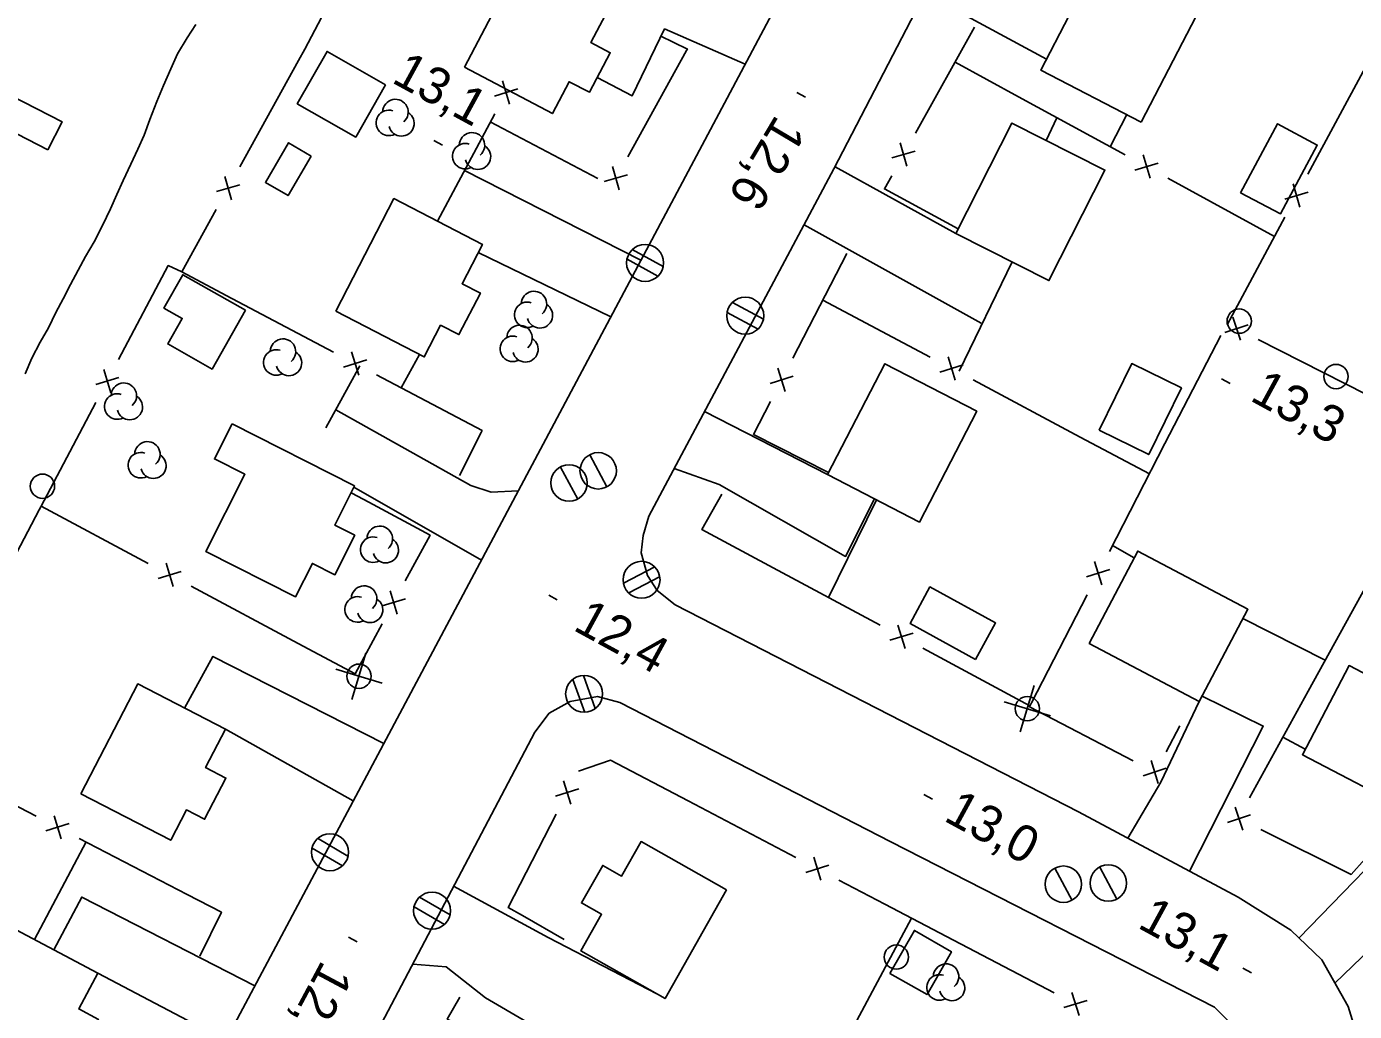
# Model space of a CAD drawing. Extents: x 219136 to 222520, y 5421589 to 5424530.
# Drawn here: x 220473.5 to 220582.8, y 5423591.4 to 5423672.5 of the extents above; entities that cross this region are included whole.
import ezdxf

# ---------------------------------------------------------------- set-up
doc = ezdxf.new("R2010")
doc.units = 0
for name, color, linetype in [('Level 19', 7, 'Continuous'), ('Level 2', 7, 'Continuous'), ('Level 21', 7, 'Continuous'), ('Level 3', 7, 'Continuous'), ('Level 31', 7, 'Continuous'), ('Level 36', 7, 'Continuous'), ('Level 37', 7, 'Continuous'), ('Level 44', 7, 'Continuous')]:
    doc.layers.add(name, color=color, linetype=linetype)

msp = doc.modelspace()

# ---------------------------------------------------------------- linework, layer by layer
at = {"layer": 'Level 19'}
for points in [[(220547.41, 5423675.22), (220557.42, 5423669.8)], [(220532.6, 5423669.39), (220532.6, 5423669.39), (220525.98, 5423672.29), (220523.3, 5423666.77), (220520.42, 5423668.28)], [(220509.5, 5423660.64), (220524.03, 5423653.25), (220524.03, 5423653.25)], [(220549.96, 5423655.45), (220540.01, 5423660.94)], [(220537.46, 5423656.15), (220552.04, 5423648.07)], [(220521.55, 5423648.58), (220510.63, 5423653.88)], [(220498.91, 5423640.93), (220510.03, 5423634.7), (220511.71, 5423634.16), (220513.93, 5423634.25)], [(220529.27, 5423640.79), (220539.4, 5423635.6)], [(220543.27, 5423633.6), (220540.88, 5423628.86), (220530.48, 5423634.77), (220526.77, 5423636.1)], [(220510.89, 5423628.54), (220500.38, 5423634.55)], [(220486.45, 5423616.38), (220488.79, 5423620.63), (220502.87, 5423613.46)], [(220569.99, 5423616.92), (220566.82, 5423610.29), (220564.12, 5423605.66)], [(220569.19, 5423602.96), (220575.26, 5423614.9), (220570.22, 5423617.35)], [(220500.34, 5423608.73), (220489.82, 5423614.64)], [(220581.16, 5423593.72), (220592.12, 5423604.31), (220588.13, 5423607.66), (220578.21, 5423597.46)], [(220525.38, 5423592.83), (220516.4, 5423597.5), (220508.61, 5423601.71)], [(220475.7, 5423596.48), (220477.99, 5423600.82), (220492.24, 5423593.5)], [(220489.85, 5423589.01), (220479.31, 5423594.55)], [(220505.24, 5423595.29), (220507.99, 5423595.07), (220511.24, 5423592.52), (220521.52, 5423586.51), (220526.88, 5423583.07)]]:
    msp.add_lwpolyline(points, dxfattribs=at)
at = {"layer": 'Level 2'}
for points in [[(220487.39, 5423672.64), (220486.68, 5423671.55), (220485.87, 5423670.23), (220485.33, 5423668.99), (220484.73, 5423667.64), (220484.17, 5423666.3), (220483.6, 5423664.83), (220483.13, 5423663.54), (220482.6, 5423662.39), (220482.04, 5423661.16), (220481.41, 5423659.8), (220480.87, 5423658.65), (220480.35, 5423657.48), (220479.71, 5423656.1), (220479.01, 5423654.75), (220478.31, 5423653.56), (220477.69, 5423652.44), (220477.08, 5423651.26), (220476.46, 5423650.07), (220475.87, 5423648.95), (220475.26, 5423647.69), (220474.58, 5423646.49)], [(220474.58, 5423646.49), (220473.88, 5423645.17), (220473.34, 5423643.89)]]:
    msp.add_lwpolyline(points, dxfattribs=at)
at = {"layer": 'Level 21'}
for points in [[(220443.05, 5423500.35), (220474.45, 5423560.09), (220516.67, 5423639.39), (220546.29, 5423695.15)], [(220554.46, 5423688.81), (220539.92, 5423660.77), (220524.68, 5423632.17), (220524.21, 5423630.58), (220524.06, 5423629.15), (220524.56, 5423627.28), (220525.37, 5423626.07), (220526.84, 5423624.87), (220560.06, 5423607.83), (220573.19, 5423600.82), (220577.54, 5423598.1), (220580.07, 5423595.65), (220582.25, 5423591.8), (220583.62, 5423587.37), (220583.89, 5423583.02), (220583.28, 5423579.78), (220581.6, 5423575.4), (220554.2, 5423524.37), (220519.39, 5423458.76)], [(220571.84, 5423573.74), (220574.53, 5423579.26), (220575.24, 5423582.9), (220574.78, 5423586.8), (220573.23, 5423589.79), (220571.26, 5423591.77), (220544.59, 5423605.36), (220522.28, 5423616.85), (220520.44, 5423617.33), (220518.2, 5423616.92), (220516.46, 5423615.95), (220515.29, 5423614.4), (220491.43, 5423569.04), (220452.59, 5423495.86)]]:
    msp.add_lwpolyline(points, dxfattribs=at)
at = {"layer": 'Level 3'}
for p, q in [((220536.87, 5423667.06), (220537.57, 5423666.68)), ((220506.99, 5423663.1), (220507.69, 5423662.73)), ((220571.83, 5423643.48), (220572.53, 5423643.1)), ((220516.44, 5423625.66), (220517.14, 5423625.28)), ((220547.32, 5423609.27), (220548.02, 5423608.89)), ((220499.96, 5423597.51), (220500.67, 5423597.13)), ((220573.58, 5423594.97), (220574.28, 5423594.59))]:
    msp.add_line(p, q, dxfattribs=at)
at = {"layer": 'Level 31'}
for points in [[(220565.2, 5423664.62), (220556.95, 5423668.9), (220559.28, 5423673.38), (220558.56, 5423673.75), (220559.99, 5423676.51), (220561.04, 5423675.97), (220563.01, 5423679.76), (220566.51, 5423677.95), (220568.31, 5423678.66), (220570.23, 5423677.67), (220570.86, 5423675.52)], [(220509.49, 5423669.13), (220514.29, 5423678.24), (220521.6, 5423674.39), (220519.91, 5423671.16), (220521.5, 5423670.32), (220519.79, 5423667.07), (220518.12, 5423667.94), (220516.74, 5423665.32)], [(220503, 5423667.68), (220500.55, 5423663.38), (220495.74, 5423666.12), (220498.19, 5423670.43)], [(220475.21, 5423662.34), (220470.98, 5423664.51), (220472.15, 5423666.8), (220476.39, 5423664.63)], [(220549.96, 5423655.45), (220554.57, 5423664.54), (220562.23, 5423660.66), (220557.62, 5423651.57)], [(220573.4, 5423658.8), (220576.44, 5423664.48), (220579.71, 5423662.73), (220576.67, 5423657.05)], [(220496.89, 5423661.82), (220494.98, 5423658.57), (220493.12, 5423659.65), (220495.02, 5423662.91)], [(220498.9, 5423649.05), (220503.69, 5423658.32), (220510.98, 5423654.55), (220509.31, 5423651.31), (220510.81, 5423650.54), (220509.05, 5423647.12), (220507.54, 5423647.89), (220506.19, 5423645.28)], [(220491.47, 5423649.13), (220488.73, 5423644.29), (220485.08, 5423646.36), (220486.27, 5423648.45), (220484.76, 5423649.31), (220486.31, 5423652.05)], [(220539.4, 5423635.6), (220544.12, 5423644.72), (220551.67, 5423640.81), (220546.96, 5423631.69)], [(220561.74, 5423639.25), (220564.43, 5423644.74), (220568.52, 5423642.74), (220565.83, 5423637.25)], [(220490.37, 5423639.78), (220500.46, 5423634.67), (220498.82, 5423631.44), (220500.47, 5423630.61), (220498.83, 5423627.35), (220496.98, 5423628.28), (220495.59, 5423625.53), (220488.22, 5423629.26), (220491.43, 5423635.62), (220488.91, 5423636.89)], [(220569.99, 5423616.92), (220560.93, 5423621.7), (220564.93, 5423629.3), (220574, 5423624.52)], [(220551.58, 5423620.39), (220546.18, 5423623.35), (220547.82, 5423626.35), (220553.22, 5423623.39)], [(220587.85, 5423607.64), (220578.48, 5423612.54), (220582.32, 5423619.88), (220591.68, 5423614.98)], [(220477.93, 5423609.31), (220482.6, 5423618.36), (220489.82, 5423614.64), (220488.19, 5423611.48), (220489.86, 5423610.62), (220488.1, 5423607.22), (220486.61, 5423608), (220485.32, 5423605.5)], [(220531.07, 5423601.41), (220526.01, 5423592.47), (220519.09, 5423596.39), (220520.79, 5423599.4), (220519.13, 5423600.34), (220520.88, 5423603.43), (220522.43, 5423602.55), (220524.04, 5423605.39)], [(220467.28, 5423589.27), (220472.14, 5423598.38), (220479.31, 5423594.55), (220477.74, 5423591.61), (220479.37, 5423590.75), (220477.58, 5423587.39), (220475.99, 5423588.24), (220474.49, 5423585.43)], [(220544.53, 5423594.53), (220546.54, 5423598.07), (220549.59, 5423596.32), (220547.58, 5423592.79)]]:
    msp.add_lwpolyline(points, close=True, dxfattribs=at)
at = {"layer": 'Level 36'}
for p, q in [((220525.85, 5423652.73), (220523.32, 5423654.14)), ((220522.89, 5423653.33), (220525.42, 5423651.92)), ((220534.11, 5423648.39), (220531.56, 5423649.77)), ((220531.13, 5423648.95), (220533.68, 5423647.57)), ((220521.23, 5423634.58), (220519.81, 5423637.22)), ((220518.83, 5423633.58), (220517.41, 5423636.22)), ((220525.16, 5423628.01), (220522.58, 5423626.67)), ((220523.02, 5423625.87), (220525.6, 5423627.21)), ((220500.24, 5423617.08), (220501.39, 5423620.9)), ((220502.73, 5423618.42), (220498.91, 5423619.57)), ((220518.43, 5423618.74), (220519.41, 5423616.01)), ((220520.27, 5423616.34), (220519.29, 5423619.07)), ((220555.26, 5423614.41), (220556.41, 5423618.23)), ((220557.75, 5423615.75), (220553.93, 5423616.9)), ((220499.9, 5423604.19), (220497.41, 5423605.66)), ((220496.96, 5423604.85), (220499.45, 5423603.38)), ((220563.22, 5423600.64), (220561.8, 5423603.28)), ((220559.53, 5423600.55), (220558.11, 5423603.19)), ((220505.35, 5423600.01), (220507.87, 5423598.56)), ((220508.31, 5423599.37), (220505.79, 5423600.82))]:
    msp.add_line(p, q, dxfattribs=at)
for centre, radius in [((220524.37, 5423653.02), 1.52), ((220532.62, 5423648.68), 1.52), ((220573.28, 5423648.23), 1), ((220581.25, 5423643.67), 1), ((220520.51, 5423635.91), 1.5), ((220518.11, 5423634.91), 1.5), ((220474.76, 5423634.64), 1), ((220524.08, 5423626.94), 1.52), ((220500.82, 5423619), 1), ((220519.35, 5423617.55), 1.52), ((220555.84, 5423616.33), 1), ((220498.43, 5423604.51), 1.52), ((220558.81, 5423601.88), 1.5), ((220562.5, 5423601.97), 1.5), ((220506.83, 5423599.7), 1.52), ((220545.06, 5423595.88), 1)]:
    msp.add_circle(centre, radius, dxfattribs=at)
at = {"layer": 'Level 37'}
for p, q in [((220513.22, 5423666.09), (220512.64, 5423668.01)), ((220513.89, 5423667.34), (220511.97, 5423666.76)), ((220545.37, 5423662.91), (220545.92, 5423660.99)), ((220544.68, 5423661.68), (220546.61, 5423662.22)), ((220566.62, 5423661.23), (220564.7, 5423660.67)), ((220565.37, 5423661.91), (220565.94, 5423659.99)), ((220489.76, 5423660.13), (220490.32, 5423658.21)), ((220522.93, 5423660.28), (220521, 5423659.73)), ((220522.24, 5423659.04), (220521.69, 5423660.97)), ((220489.08, 5423658.89), (220491, 5423659.45)), ((220578.28, 5423657.6), (220577.71, 5423659.52)), ((220578.95, 5423658.85), (220577.03, 5423658.27)), ((220572.75, 5423648.57), (220573.38, 5423646.66)), ((220574.01, 5423647.93), (220572.11, 5423647.3)), ((220499.54, 5423644.45), (220501.46, 5423645.04)), ((220500.8, 5423643.79), (220500.21, 5423645.7)), ((220549.89, 5423643.37), (220549.31, 5423645.29)), ((220479.8, 5423644.26), (220480.39, 5423642.34)), ((220536.56, 5423643.7), (220534.66, 5423643.1)), ((220535.91, 5423642.45), (220535.31, 5423644.35)), ((220548.64, 5423644.04), (220550.56, 5423644.62)), ((220479.14, 5423643.01), (220481.05, 5423643.6)), ((220561.37, 5423628.44), (220561.98, 5423626.53)), ((220484.28, 5423627.05), (220486.19, 5423627.63)), ((220485.52, 5423626.39), (220484.94, 5423628.3)), ((220560.72, 5423627.18), (220562.63, 5423627.79)), ((220504.64, 5423625.37), (220502.72, 5423624.8)), ((220503.97, 5423624.12), (220503.39, 5423626.04)), ((220545.19, 5423623.21), (220545.77, 5423621.29)), ((220546.44, 5423622.54), (220544.52, 5423621.96)), ((220566.62, 5423610.16), (220566.02, 5423612.07)), ((220565.37, 5423610.81), (220567.28, 5423611.42)), ((220517.65, 5423610.39), (220518.26, 5423608.48)), ((220517, 5423609.13), (220518.91, 5423609.74)), ((220572.32, 5423606.97), (220574.22, 5423607.6)), ((220573.59, 5423606.34), (220572.95, 5423608.23)), ((220475.05, 5423606.27), (220476.96, 5423606.87)), ((220476.31, 5423605.62), (220475.71, 5423607.52)), ((220539.5, 5423603.45), (220537.59, 5423602.85)), ((220538.25, 5423604.11), (220538.85, 5423602.2)), ((220560.76, 5423592.31), (220558.85, 5423591.72)), ((220559.51, 5423592.97), (220560.11, 5423591.06))]:
    msp.add_line(p, q, dxfattribs=at)
for points in [[(220500.49, 5423678.53), (220496.35, 5423670.63), (220495.83, 5423669.68)], [(220551.49, 5423672.43), (220546.62, 5423663.7)], [(220527.78, 5423670.5), (220527.85, 5423670.62), (220525.62, 5423671.73)], [(220522.94, 5423661.75), (220527.78, 5423670.5)], [(220495.83, 5423669.68), (220491, 5423660.92)], [(220555.12, 5423666.7), (220549.89, 5423669.55)], [(220578.94, 5423660.32), (220583.68, 5423669.13)], [(220563.9, 5423661.91), (220555.12, 5423666.7)], [(220507.27, 5423656.47), (220511.99, 5423665.29)], [(220511.63, 5423664.63), (220520.48, 5423659.98)], [(220558.26, 5423664.98), (220557.38, 5423663.11)], [(220562.65, 5423662.59), (220564.03, 5423665.23)], [(220544.67, 5423660.2), (220544.07, 5423659.12), (220550.15, 5423655.82)], [(220576.19, 5423655.2), (220567.41, 5423659.99)], [(220489.07, 5423657.42), (220486.24, 5423652.28), (220489.89, 5423650.35)], [(220572.31, 5423647.99), (220577.05, 5423656.8)], [(220536.53, 5423645.18), (220540.99, 5423653.81)], [(220486.24, 5423652.28), (220485.11, 5423652.81), (220481.03, 5423645.07)], [(220554.59, 5423653.11), (220550.23, 5423644.11)], [(220489.89, 5423650.35), (220498.73, 5423645.68)], [(220539.01, 5423649.97), (220547.84, 5423645.27)], [(220571.76, 5423647.04), (220567.17, 5423638.15)], [(220583.77, 5423642.2), (220574.85, 5423646.71)], [(220504.29, 5423642.74), (220505.79, 5423645.49)], [(220500.88, 5423644.54), (220498.1, 5423639.44)], [(220502.27, 5423643.81), (220510.95, 5423639.22), (220510.87, 5423639.06)], [(220551.37, 5423643.39), (220560.19, 5423638.69)], [(220479.16, 5423641.53), (220474.63, 5423632.95), (220474.49, 5423632.69)], [(220539.48, 5423635.76), (220533.29, 5423638.91), (220534.69, 5423641.62)], [(220510.87, 5423639.06), (220509.08, 5423635.51)], [(220560.19, 5423638.69), (220565.89, 5423635.66)], [(220567.17, 5423638.15), (220562.59, 5423629.26)], [(220501.64, 5423633.32), (220500.22, 5423634.08)], [(220534.91, 5423627.93), (220529.04, 5423631.08), (220530.69, 5423633.98)], [(220474.65, 5423633), (220483.47, 5423628.29)], [(220504.63, 5423626.84), (220506.67, 5423630.61), (220501.64, 5423633.32)], [(220539.48, 5423625.47), (220543.41, 5423633.52)], [(220474.49, 5423632.69), (220469.83, 5423623.84)], [(220562.85, 5423629.75), (220564.64, 5423628.75)], [(220543.72, 5423623.2), (220534.91, 5423627.93)], [(220487, 5423626.4), (220495.82, 5423621.69)], [(220583.78, 5423626.52), (220578.95, 5423617.76)], [(220560.76, 5423625.71), (220556.18, 5423616.82)], [(220495.82, 5423621.69), (220500.49, 5423619.19), (220502.73, 5423623.32)], [(220580.36, 5423620.31), (220573.59, 5423623.75)], [(220556.05, 5423616.57), (220547.24, 5423621.3)], [(220578.95, 5423617.76), (220574.13, 5423609)], [(220556.18, 5423616.82), (220556.01, 5423616.49), (220564.55, 5423612.04)], [(220567.28, 5423612.78), (220568.4, 5423614.91)], [(220576.88, 5423613.99), (220578.72, 5423613)], [(220465.36, 5423612.1), (220474.23, 5423607.49)], [(220527.92, 5423608.73), (220521.53, 5423612.08), (220518.9, 5423611.18)], [(220536.78, 5423604.08), (220527.92, 5423608.73)], [(220517.04, 5423607.65), (220513.1, 5423599.96), (220514.27, 5423599.29)], [(220477.78, 5423605.65), (220486.66, 5423601.04)], [(220575.06, 5423606.39), (220582.49, 5423602.68), (220583.61, 5423603.95)], [(220478.35, 5423605.36), (220474.1, 5423597.33)], [(220549.18, 5423597.58), (220544.1, 5423600.24), (220540.32, 5423602.22)], [(220486.66, 5423601.04), (220489.49, 5423599.57), (220487.71, 5423595.96)], [(220514.27, 5423599.29), (220517.7, 5423597.32)], [(220546.31, 5423599.08), (220541.59, 5423590.26)], [(220558.04, 5423592.94), (220549.18, 5423597.58)], [(220513.19, 5423588.09), (220508.09, 5423590.78), (220509.13, 5423592.58)]]:
    msp.add_lwpolyline(points, dxfattribs=at)
at = {"layer": 'Level 44'}
for centre, start, end in [((220503.27, 5423664.55), 72.005, 297.6935), ((220503.82, 5423665.44), 310.1588, 177.6158), ((220504.31, 5423664.51), 194.8265, 57.5108), ((220510.12, 5423662.7), 310.1588, 177.6158), ((220509.57, 5423661.81), 72.005, 297.6935), ((220510.61, 5423661.77), 194.8265, 57.5108), ((220515.22, 5423649.64), 310.1588, 177.6158), ((220514.67, 5423648.75), 72.005, 297.6935), ((220515.71, 5423648.71), 194.8265, 57.5108), ((220513.48, 5423645.95), 72.005, 297.6935), ((220514.03, 5423646.84), 310.1588, 177.6158), ((220494.01, 5423644.83), 72.005, 297.6935), ((220494.56, 5423645.72), 310.1588, 177.6158), ((220514.52, 5423645.91), 194.8265, 57.5108), ((220495.05, 5423644.79), 194.8265, 57.5108), ((220481.46, 5423642.09), 310.1588, 177.6158), ((220480.91, 5423641.2), 72.005, 297.6935), ((220481.95, 5423641.16), 194.8265, 57.5108), ((220483.4, 5423637.26), 310.1588, 177.6158), ((220482.85, 5423636.37), 72.005, 297.6935), ((220483.89, 5423636.33), 194.8265, 57.5108), ((220502.53, 5423630.31), 310.1588, 177.6158), ((220501.98, 5423629.42), 72.005, 297.6935), ((220503.02, 5423629.38), 194.8265, 57.5108), ((220501.24, 5423625.39), 310.1588, 177.6158), ((220500.69, 5423624.5), 72.005, 297.6935), ((220501.73, 5423624.46), 194.8265, 57.5108), ((220549.15, 5423594.27), 310.1588, 177.6158), ((220548.6, 5423593.38), 72.005, 297.6935), ((220549.64, 5423593.34), 194.8265, 57.5108)]:
    msp.add_arc(centre, 1.05, start, end, dxfattribs=at)

# ---------------------------------------------------------------- texts
at = {"layer": 'Level 3'}
for s, rotation, p in [('13,1', 331.383, (220503.41, 5423667.93)), ('12,6', 239.2547, (220535.16, 5423665.32)), ('13,3', 331.383, (220574.07, 5423641.75)), ('12,4', 331.383, (220518.35, 5423622.85)), ('13,0', 331.383, (220548.86, 5423607.16)), ('13,1', 331.383, (220564.82, 5423598.35)), ('12,6', 241.9194, (220497.79, 5423595.72))]:
    msp.add_text(s, height=3, rotation=rotation, dxfattribs=at).set_placement(p)

doc.saveas('drawing.dxf')
